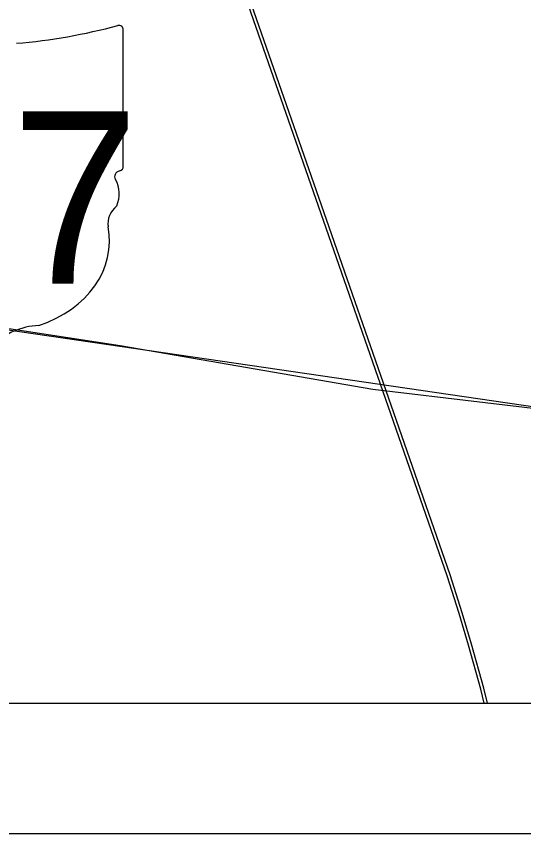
# Model space of a CAD drawing. Extents: x 0 to 34, y 0 to 22.
# Drawn here: x 4.403 to 4.792, y 14 to 14.626 of the extents above; entities that cross this region are included whole.
import ezdxf

# ---------------------------------------------------------------- set-up
doc = ezdxf.new("R2010")
doc.units = 0
for name, color, linetype in [('Default', 7, 'Continuous'), ('GM_X_County_Road', 7, 'Continuous'), ('GM_X_Rail_Line', 7, 'Continuous'), ('GM_X_State_Shield', 7, 'Continuous'), ('GM_X_Township_Road', 7, 'Continuous'), ('SH_Cut_Line', 7, 'Continuous'), ('SH_Data', 7, 'Continuous')]:
    doc.layers.add(name, color=color, linetype=linetype)

msp = doc.modelspace()

# ---------------------------------------------------------------- linework, layer by layer
at = {"layer": 'Default'}
msp.add_lwpolyline([(4.27922, 14.1), (5.27782, 14.1), (5.2881, 14.2126), (5.29523, 14.25461), (4.30785, 14.39888)], close=True, dxfattribs=at)
at = {"layer": 'GM_X_County_Road'}
msp.add_lwpolyline([(4.31261, 14.39816), (4.36258, 14.39254), (4.48293, 14.37397), (4.67676, 14.3406), (4.84889, 14.32021), (4.89509, 14.31265), (4.91684, 14.3089)], dxfattribs=at)
at = {"layer": 'GM_X_Rail_Line'}
for points in [[(4.76196, 14.1), (4.7594, 14.11077), (4.74996, 14.1445), (4.7427, 14.1686), (4.73347, 14.19756), (4.69239, 14.31583), (4.63498, 14.48087), (4.56603, 14.67874), (4.52031, 14.8099), (4.48648, 14.90725), (4.47848, 14.93006), (4.4641, 14.97149), (4.44866, 15.01601), (4.43771, 15.04569), (4.42887, 15.06833), (4.42048, 15.08797)], [(4.76452, 14.1), (4.76181, 14.11139), (4.75234, 14.14519), (4.74507, 14.16933), (4.73582, 14.19835), (4.69474, 14.31665), (4.63733, 14.48169), (4.56838, 14.67956), (4.52266, 14.81072), (4.48882, 14.90807), (4.48082, 14.93087), (4.46645, 14.97231), (4.451, 15.01685), (4.44004, 15.04658), (4.43117, 15.06927), (4.42276, 15.08895)]]:
    msp.add_lwpolyline(points, dxfattribs=at)
at = {"layer": 'GM_X_State_Shield'}
for p, q in [((4.48531, 14.51129), (4.48531, 14.61597)), ((4.48527, 14.51131), (4.48531, 14.51129))]:
    msp.add_line(p, q, dxfattribs=at)
for centre, major_axis, start_param, end_param in [((4.3679, 14.88384), (0.34952, 0), 4.814394, 5.042369), ((4.48165, 14.61641), (0.00367, 0), 6.141152, 7.989035), ((4.48446, 14.5036), (0.00568, 0), 1.883978, 3.671073), ((4.48139, 14.51088), (0.00393, 0), 5.05454, 6.418171), ((4.44833, 14.49037), (0.03409, 0), 5.934695, 6.695948), ((4.49845, 14.46748), (0.0248, 0), 2.387724, 3.262537), ((4.38748, 14.45416), (0.08742, 0), 5.101752, 6.440018), ((4.42434, 14.35127), (0.04788, 0), 1.647645, 2.488434)]:
    msp.add_ellipse(centre, major_axis=major_axis, ratio=0.8, start_param=start_param, end_param=end_param, dxfattribs=at)
at = {"layer": 'GM_X_Township_Road'}
msp.add_lwpolyline([(2.1, 14.1), (5.28686, 14.1), (5.29941, 14.23208), (5.3008, 14.24394), (5.30771, 14.30916), (5.31098, 14.34097), (5.32884, 14.53336), (5.3372, 14.62368), (5.33866, 14.64075), (5.34017, 14.65492), (5.34169, 14.66908), (5.37079, 14.97901), (5.38062, 15.09865), (5.39621, 15.26049), (5.26003, 15.28529), (5.174, 15.29941), (5.00193, 15.32853), (4.93469, 15.33982), (4.7447, 15.37274), (4.54211, 15.4075), (4.40742, 15.42879), (3.92468, 15.39881), (3.49756, 15.36747), (3.38453, 15.36202)], dxfattribs=at)
at = {"layer": 'SH_Cut_Line'}
msp.add_lwpolyline([(2.1, 14.1), (8.9, 14.1)], dxfattribs=at)
at = {"layer": 'SH_Data'}
for p, q in [((2.1, 14.1), (8.9, 14.1)), ((2, 14), (9, 14))]:
    msp.add_line(p, q, dxfattribs=at)

# ---------------------------------------------------------------- texts
at = {"layer": 'GM_X_State_Shield'}
msp.add_text('747', height=0.131836, dxfattribs=at).set_placement((4.20357, 14.42156))

doc.saveas('drawing.dxf')
